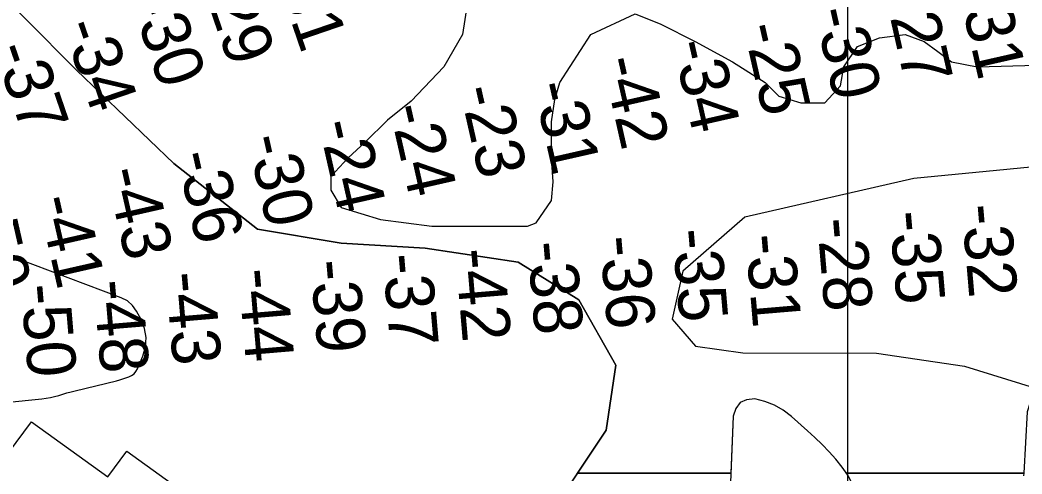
# Model space of a CAD drawing. Extents: x 3263578 to 3301413, y 764927 to 798602.
# Drawn here: x 3290176 to 3291556, y 780022 to 780646 of the extents above; entities that cross this region are included whole.
import ezdxf

# ---------------------------------------------------------------- set-up
doc = ezdxf.new("R2010")
doc.units = 0
for name, color, linetype in [('V-GRID-MAJR', 7, 'Continuous'), ('V-RIVR-RANG', 7, 'Continuous'), ('V-RRAP-RVMT', 7, 'Continuous'), ('V-TOPO-DPTH', 7, 'Continuous'), ('V-TOPO-MAJR', 7, 'Continuous'), ('V-TOPO-MINR', 7, 'Continuous')]:
    doc.layers.add(name, color=color, linetype=linetype)

msp = doc.modelspace()

# ---------------------------------------------------------------- linework, layer by layer
at = {"layer": 'V-GRID-MAJR'}
msp.add_spline([(3291317.4, 775831.2), (3291315.6, 781890.6), (3291313.9, 787952.6), (3291312.1, 794014.7), (3291312.1, 794017.2)], degree=3, dxfattribs=at)
at = {"layer": 'V-RRAP-RVMT'}
msp.add_lwpolyline([(3290160.6, 780050.4), (3290192.3, 780093.3), (3290297.1, 780017.4), (3290323.6, 780053), (3290429, 779976.8)], dxfattribs=at)
at = {"layer": 'V-TOPO-DPTH'}
for points in [[(3290943.9, 780022.7), (3290983.5, 780081.6), (3290996.5, 780171.3), (3290945.5, 780261.2), (3290862.3, 780312.7), (3290734.1, 780332.2), (3290618.7, 780338.9), (3290503.4, 780358.4), (3290388.3, 780448.5), (3290254, 780577), (3290113.3, 780718.4), (3290055.8, 780782.6), (3289554.7, 780939.1)], [(3290113.3, 780718.4), (3290254, 780577), (3290388.3, 780448.5), (3290503.4, 780358.4), (3290618.7, 780338.9), (3290734.1, 780332.2), (3290862.3, 780312.7), (3290945.5, 780261.2), (3290996.5, 780171.3), (3290983.5, 780081.6), (3290919.1, 779985.6), (3290861.3, 779940.9), (3290771.5, 779915.5), (3290572.8, 779916), (3290444.7, 779948.4), (3290278.1, 779980.8), (3290188.4, 779987.5), (3289911, 780075), (3289727, 780123.3), (3289564.5, 780183.5), (3289428.3, 780262.8), (3289337.7, 780346.7), (3289317.1, 780398.2)], [(3290792.7, 780673.1), (3290785.6, 780626), (3290759.7, 780581.3), (3290715, 780534.2), (3290682.1, 780508.3), (3290651.5, 780477.7), (3290627.9, 780456.5), (3290604.4, 780430.6), (3290604.4, 780411.8), (3290618.5, 780388.2), (3290672.6, 780371.7), (3290743.2, 780362.3), (3290790.3, 780362.3), (3290875, 780362.3), (3290886.8, 780367), (3290908, 780397.6), (3290910.3, 780423.5), (3290908, 780456.5), (3290908, 780480), (3290908, 780505.9), (3290912.7, 780536.5), (3290919.7, 780560.1), (3290962.1, 780626), (3291023.3, 780654.3), (3291058.6, 780640.1), (3291105.6, 780616.6), (3291157.4, 780588.3), (3291202.1, 780560.1), (3291220.9, 780541.2), (3291251.5, 780531.8), (3291284.5, 780531.8), (3291305.7, 780555.4), (3291310.4, 780581.3), (3291329.2, 780609.5), (3291359.8, 780621.3), (3291395.1, 780626), (3291421, 780616.6), (3291439.8, 780602.5), (3291458.6, 780588.3), (3291493.9, 780581.3), (3291576.3, 780583.6)], [(3290792.7, 780673.1), (3290785.6, 780626), (3290759.7, 780581.3), (3290715, 780534.2), (3290682.1, 780508.3), (3290651.5, 780477.7), (3290627.9, 780456.5), (3290604.4, 780430.6), (3290604.4, 780411.8), (3290618.5, 780388.2), (3290672.6, 780371.7), (3290743.2, 780362.3), (3290790.3, 780362.3), (3290875, 780362.3), (3290886.8, 780367), (3290908, 780397.6), (3290910.3, 780423.5), (3290908, 780456.5), (3290908, 780480), (3290908, 780505.9), (3290912.7, 780536.5), (3290919.7, 780560.1), (3290962.1, 780626), (3291023.3, 780654.3), (3291058.6, 780640.1), (3291105.6, 780616.6), (3291157.4, 780588.3), (3291202.1, 780560.1), (3291220.9, 780541.2), (3291251.5, 780531.8), (3291284.5, 780531.8), (3291305.7, 780555.4), (3291310.4, 780581.3), (3291329.2, 780609.5), (3291359.8, 780621.3), (3291395.1, 780626), (3291421, 780616.6), (3291439.8, 780602.5), (3291458.6, 780588.3), (3291493.9, 780581.3), (3291576.3, 780583.6)], [(3293468.4, 779677.9), (3293239.3, 779894.7), (3293079.5, 780015.2), (3292538.2, 780294.1), (3292330.3, 780390.8), (3292143.6, 780449.9), (3291914.1, 780477.2), (3291406.7, 780427.7), (3291174.4, 780374.9), (3291088.8, 780300.4), (3291074, 780234.3), (3291106.4, 780197.3), (3291171.5, 780188.3), (3291355.3, 780187.8), (3291476.8, 780169.8), (3291592.3, 780133.9), (3291648.5, 780104.1), (3291696.8, 780032.1)], [(3293468.4, 779677.9), (3293239.3, 779894.7), (3293079.5, 780015.2), (3292538.2, 780294.1), (3292330.3, 780390.8), (3292143.6, 780449.9), (3291914.1, 780477.2), (3291406.7, 780427.7), (3291174.4, 780374.9), (3291088.8, 780300.4), (3291074, 780234.3), (3291106.4, 780197.3), (3291171.5, 780188.3), (3291355.3, 780187.8), (3291476.8, 780169.8), (3291592.3, 780133.9), (3291648.5, 780104.1), (3291696.8, 780032.1)], [(3289317.1, 780398.2), (3289337.7, 780346.7), (3289428.3, 780262.8), (3289564.5, 780183.5), (3289727, 780123.3), (3289911, 780075), (3290188.4, 779987.5), (3290278.1, 779980.8), (3290444.7, 779948.4), (3290572.8, 779916), (3290771.5, 779915.5), (3290861.3, 779940.9), (3290919.1, 779985.6), (3290941.4, 780018.8), (3290943.9, 780022.7), (3291155.1, 780022.7), (3291155, 780018.8)], [(3291314, 780022.7), (3291308.3, 780030.9), (3291299.7, 780041.7), (3291290.3, 780051.9), (3291280.6, 780061.9), (3291270.6, 780071.6), (3291260.4, 780081), (3291238.5, 780100.5), (3291227.1, 780109.1), (3291215, 780116.2), (3291201.8, 780121.3), (3291188, 780124.9), (3291176.7, 780123.6), (3291167.6, 780119.6), (3291161.8, 780111.6), (3291158.1, 780100.8), (3291155.1, 780022.7), (3290943.9, 780022.7)], [(3291316.1, 780019.6), (3291308.3, 780030.9), (3291299.7, 780041.7), (3291290.3, 780051.9), (3291280.6, 780061.9), (3291270.6, 780071.6), (3291260.4, 780081), (3291238.5, 780100.5), (3291227.1, 780109.1), (3291215, 780116.2), (3291201.8, 780121.3), (3291188, 780124.9), (3291176.7, 780123.6), (3291167.6, 780119.6), (3291161.8, 780111.6), (3291158.1, 780100.8), (3291154.2, 779998.1)], [(3291685.7, 780022.7), (3291682.3, 780030.4), (3291640.1, 780083.1), (3291609.6, 780108.5), (3291571.5, 780124.8), (3291566.1, 780117), (3291562.8, 780107), (3291558.2, 780022.7), (3291314, 780022.7)], [(3291357.5, 779616.8), (3291361.1, 779658.1), (3291361.5, 779699.9), (3291351.4, 779904.8), (3291350, 779919.7), (3291347.7, 779934.5), (3291344, 779948.9), (3291339.5, 779963.2), (3291327.9, 779994.8), (3291322.4, 780007.5), (3291316.5, 780018.8), (3291314, 780022.7), (3291558.2, 780022.7), (3291558, 780018.8)]]:
    msp.add_lwpolyline(points, dxfattribs=at)
at = {"layer": 'V-TOPO-MAJR'}
for p, q in [((3290315.8, 780263.8), (3289921.9, 780412)), ((3290324.2, 780259.7), (3290315.8, 780263.8)), ((3290331.1, 780253.4), (3290324.2, 780259.7)), ((3290336.9, 780245.6), (3290331.1, 780253.4)), ((3290343.2, 780234), (3290336.9, 780245.6)), ((3290347.8, 780221.6), (3290343.2, 780234)), ((3290350.1, 780209.1), (3290347.8, 780221.6)), ((3290345.5, 780183.7), (3290349, 780196.4)), ((3290349, 780196.4), (3290350.1, 780209.1)), ((3290338.1, 780166.2), (3290345.5, 780183.7)), ((3290322.1, 780153.5), (3290326.3, 780155)), ((3290326.3, 780155), (3290330, 780156.9)), ((3290330, 780156.9), (3290333.3, 780159.3)), ((3290333.3, 780159.3), (3290335.9, 780162.5)), ((3290335.9, 780162.5), (3290338.1, 780166.2)), ((3290252.3, 780135.9), (3290309.3, 780149.8)), ((3290309.3, 780149.8), (3290313.6, 780150.9)), ((3290313.6, 780150.9), (3290317.9, 780152.2)), ((3290317.9, 780152.2), (3290322.1, 780153.5)), ((3290218.2, 780126.6), (3290224, 780128)), ((3290224, 780128), (3290229.6, 780129.6)), ((3290229.6, 780129.6), (3290235.3, 780131.3)), ((3290235.3, 780131.3), (3290240.9, 780132.9)), ((3290240.9, 780132.9), (3290246.6, 780134.4)), ((3290246.6, 780134.4), (3290252.3, 780135.9)), ((3290156.3, 780119.9), (3290206.6, 780124.9)), ((3290206.6, 780124.9), (3290212.5, 780125.6)), ((3290212.5, 780125.6), (3290218.2, 780126.6))]:
    msp.add_line(p, q, dxfattribs=at)
at = {"layer": 'V-TOPO-MINR'}
for points in [[(3290113.3, 780718.4), (3290254, 780577), (3290388.3, 780448.5), (3290503.4, 780358.4), (3290618.7, 780338.9), (3290734.1, 780332.2), (3290862.3, 780312.7), (3290945.5, 780261.2), (3290996.5, 780171.3), (3290983.5, 780081.6), (3290919.1, 779985.6), (3290861.3, 779940.9), (3290771.5, 779915.5), (3290572.8, 779916), (3290444.7, 779948.4), (3290278.1, 779980.8), (3290188.4, 779987.5), (3289911, 780075), (3289727, 780123.3), (3289564.5, 780183.5), (3289428.3, 780262.8), (3289337.7, 780346.7), (3289317.1, 780398.2)], [(3290792.7, 780673.1), (3290785.6, 780626), (3290759.7, 780581.3), (3290715, 780534.2), (3290682.1, 780508.3), (3290651.5, 780477.7), (3290627.9, 780456.5), (3290604.4, 780430.6), (3290604.4, 780411.8), (3290618.5, 780388.2), (3290672.6, 780371.7), (3290743.2, 780362.3), (3290790.3, 780362.3), (3290875, 780362.3), (3290886.8, 780367), (3290908, 780397.6), (3290910.3, 780423.5), (3290908, 780456.5), (3290908, 780480), (3290908, 780505.9), (3290912.7, 780536.5), (3290919.7, 780560.1), (3290962.1, 780626), (3291023.3, 780654.3), (3291058.6, 780640.1), (3291105.6, 780616.6), (3291157.4, 780588.3), (3291202.1, 780560.1), (3291220.9, 780541.2), (3291251.5, 780531.8), (3291284.5, 780531.8), (3291305.7, 780555.4), (3291310.4, 780581.3), (3291329.2, 780609.5), (3291359.8, 780621.3), (3291395.1, 780626), (3291421, 780616.6), (3291439.8, 780602.5), (3291458.6, 780588.3), (3291493.9, 780581.3), (3291576.3, 780583.6)], [(3293468.4, 779677.9), (3293239.3, 779894.7), (3293079.5, 780015.2), (3292538.2, 780294.1), (3292330.3, 780390.8), (3292143.6, 780449.9), (3291914.1, 780477.2), (3291406.7, 780427.7), (3291174.4, 780374.9), (3291088.8, 780300.4), (3291074, 780234.3), (3291106.4, 780197.3), (3291171.5, 780188.3), (3291355.3, 780187.8), (3291476.8, 780169.8), (3291592.3, 780133.9), (3291648.5, 780104.1), (3291696.8, 780032.1)], [(3291316.1, 780019.6), (3291308.3, 780030.9), (3291299.7, 780041.7), (3291290.3, 780051.9), (3291280.6, 780061.9), (3291270.6, 780071.6), (3291260.4, 780081), (3291238.5, 780100.5), (3291227.1, 780109.1), (3291215, 780116.2), (3291201.8, 780121.3), (3291188, 780124.9), (3291176.7, 780123.6), (3291167.6, 780119.6), (3291161.8, 780111.6), (3291158.1, 780100.8), (3291154.2, 779998.1)]]:
    msp.add_lwpolyline(points, dxfattribs=at)

# ---------------------------------------------------------------- texts
at = {"layer": 'V-RIVR-RANG'}
for s, rotation, p in [('-31', 288.9052, (3290522.9, 780721.1)), ('-29', 288.9052, (3290423.9, 780701.4)), ('-27', 282.7753, (3291367.4, 780678.8)), ('-31', 282.7753, (3291468, 780687.5)), ('-30', 288.9052, (3290328.7, 780670.7)), ('-30', 282.7753, (3291269.6, 780658.2)), ('-34', 288.9052, (3290234.4, 780637.6)), ('-25', 282.7753, (3291171.9, 780636.6)), ('-37', 288.9052, (3290139.6, 780605.6)), ('-34', 282.7753, (3291074.6, 780613.4)), ('-42', 282.7753, (3290977.2, 780590.8)), ('-31', 282.7753, (3290882.5, 780556.3)), ('-23', 282.7753, (3290781.3, 780550.6)), ('-24', 282.7753, (3290684.4, 780525.4)), ('-24', 282.7753, (3290586.9, 780503.6)), ('-30', 282.7753, (3290488.9, 780483.2)), ('-36', 282.7753, (3290391.5, 780460.6)), ('-43', 282.7753, (3290294.1, 780438.2)), ('-50', 282.7753, (3290099, 780394.2)), ('-41', 282.7753, (3290200.3, 780399.6)), ('-32', 274.8332, (3291472.5, 780391.1)), ('-35', 274.8332, (3291373, 780381.8)), ('-28', 274.8332, (3291273.4, 780372.1)), ('-35', 274.8332, (3291074, 780357.3)), ('-31', 274.8332, (3291174.9, 780350)), ('-38', 274.8332, (3290874.7, 780339.9)), ('-36', 274.8332, (3290974.4, 780347.5)), ('-37', 274.8332, (3290675.4, 780323)), ('-42', 274.8332, (3290775.2, 780330.1)), ('-39', 274.8332, (3290575.8, 780314.5)), ('-43', 274.8332, (3290376.5, 780297.9)), ('-44', 274.8332, (3290476.5, 780302.6)), ('-50', 274.8332, (3290177.2, 780281.2)), ('-48', 274.8332, (3290277.1, 780287.1))]:
    msp.add_text(s, height=67, rotation=rotation, dxfattribs=at).set_placement(p)

doc.saveas('drawing.dxf')
